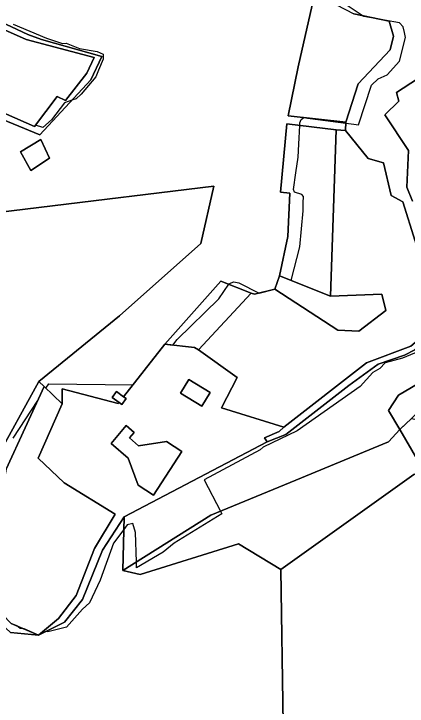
# Model space of a CAD drawing. Extents: x -477304 to -465429, y -1159113 to -1149210.
# Drawn here: x -473974.9 to -473788.7, y -1152490.1 to -1152162 of the extents above; entities that cross this region are included whole.
import ezdxf

# ---------------------------------------------------------------- set-up
doc = ezdxf.new("R2010")
doc.units = 0
for name, color, linetype in [('BPEJ_s', 7, 'Continuous'), ('orna_s', 7, 'Continuous'), ('ostatni_s', 7, 'Continuous'), ('PUPFL_s', 7, 'Continuous'), ('trav_porost_s', 7, 'Continuous')]:
    doc.layers.add(name, color=color, linetype=linetype)

msp = doc.modelspace()

# ---------------------------------------------------------------- linework, layer by layer
at = {"layer": 'BPEJ_s'}
for points in [[(-473839.5, -1152214.84), (-473839.47, -1152214.25), (-473839.45, -1152213.72), (-473838.81, -1152212.02), (-473837.56, -1152211.19), (-473835.82, -1152211.39), (-473830.93, -1152212.02), (-473817.65, -1152213.85), (-473813.91, -1152214.36), (-473811.74, -1152214.66), (-473805.61, -1152195.85), (-473802.42, -1152192.87), (-473798.17, -1152190.95), (-473792.21, -1152184.36), (-473789.44, -1152173.29), (-473789.96, -1152170.81), (-473790.51, -1152168.19), (-473792.21, -1152166.27), (-473799.42, -1152165.01), (-473809.23, -1152163.29), (-473809.94, -1152162.83), (-473817.61, -1152157.77)], [(-473792.21, -1152166.27), (-473799.42, -1152165.01), (-473809.23, -1152163.29), (-473809.94, -1152162.83), (-473817.61, -1152157.77)], [(-473975.2, -1152363.09), (-473963.47, -1152345.2), (-473960.46, -1152338.64), (-473959.67, -1152339.4), (-473958.35, -1152337.39), (-473918.43, -1152337.76), (-473903.34, -1152318.57), (-473899.67, -1152319), (-473897.53, -1152316.28), (-473877.75, -1152297.13), (-473873.02, -1152290.15), (-473872.85, -1152289.9), (-473871.96, -1152289.54), (-473870.73, -1152289.04), (-473868.39, -1152289.47), (-473858.67, -1152294.33), (-473851.26, -1152292.45), (-473849.16, -1152286.2), (-473843.6, -1152288.41), (-473839.45, -1152272.45), (-473837.96, -1152255.43), (-473837.84, -1152251.64), (-473837.74, -1152248.62), (-473838.59, -1152247.55), (-473842, -1152246.49), (-473842.42, -1152245.21), (-473841.33, -1152237.34), (-473840.3, -1152229.89), (-473839.98, -1152223.78), (-473839.5, -1152214.84), (-473839.47, -1152214.25), (-473839.45, -1152213.72), (-473838.81, -1152212.02), (-473837.56, -1152211.19), (-473835.82, -1152211.39), (-473830.93, -1152212.02), (-473817.65, -1152213.85), (-473813.91, -1152214.36), (-473811.74, -1152214.66), (-473805.61, -1152195.85), (-473802.42, -1152192.87), (-473798.17, -1152190.95), (-473792.21, -1152184.36), (-473789.44, -1152173.29), (-473789.96, -1152170.81), (-473790.51, -1152168.19), (-473792.21, -1152166.27)], [(-473975.2, -1152166.91), (-473959.45, -1152173.51), (-473951.79, -1152176.06), (-473950.09, -1152175.85), (-473943.71, -1152178.4), (-473935.41, -1152179.89), (-473932.64, -1152181.17), (-473932.64, -1152183.51), (-473934.76, -1152188.66), (-473936.05, -1152191.8), (-473943.07, -1152200.1), (-473945.41, -1152202.23), (-473947.34, -1152202.9), (-473950.94, -1152204.15), (-473957.11, -1152212.23), (-473961.16, -1152215.85), (-473964.64, -1152214.76), (-473965.1, -1152215.37), (-473983.91, -1152207.11)], [(-473975.2, -1152166.91), (-473959.45, -1152173.51), (-473951.79, -1152176.06), (-473950.09, -1152175.85), (-473943.71, -1152178.4), (-473935.41, -1152179.89), (-473932.64, -1152181.17), (-473932.64, -1152183.51), (-473934.76, -1152188.66), (-473936.05, -1152191.8), (-473943.07, -1152200.1), (-473945.41, -1152202.23), (-473947.34, -1152202.9), (-473950.94, -1152204.15), (-473957.11, -1152212.23), (-473961.16, -1152215.85), (-473964.64, -1152214.76), (-473965.1, -1152215.37), (-473983.91, -1152207.11)], [(-473975.2, -1152363.09), (-473963.47, -1152345.2), (-473960.46, -1152338.64), (-473959.67, -1152339.4), (-473958.35, -1152337.39), (-473918.43, -1152337.76), (-473903.34, -1152318.57), (-473899.67, -1152319), (-473897.53, -1152316.28), (-473877.75, -1152297.13), (-473873.02, -1152290.15), (-473872.85, -1152289.9), (-473871.96, -1152289.54), (-473870.73, -1152289.04), (-473868.39, -1152289.47), (-473858.67, -1152294.33), (-473851.26, -1152292.45), (-473849.16, -1152286.2), (-473843.6, -1152288.41), (-473839.45, -1152272.45), (-473837.96, -1152255.43), (-473837.84, -1152251.64), (-473837.74, -1152248.62), (-473838.59, -1152247.55), (-473842, -1152246.49), (-473842.42, -1152245.21), (-473841.33, -1152237.34), (-473840.3, -1152229.89), (-473839.98, -1152223.78), (-473839.5, -1152214.84)], [(-473783.27, -1152322.03), (-473790.93, -1152325.22), (-473799.02, -1152327.34), (-473801.57, -1152330.11), (-473804.98, -1152332.03), (-473810.93, -1152338.62), (-473840.72, -1152359.69), (-473856.89, -1152367.35), (-473858.17, -1152368.62), (-473884.81, -1152382.83), (-473877.06, -1152397.69), (-473876.42, -1152398.92), (-473899.02, -1152412.88), (-473904.13, -1152417.14), (-473916.72, -1152424.53), (-473916.82, -1152421.73), (-473917.32, -1152407.78), (-473918.6, -1152403.52), (-473921.15, -1152404.16), (-473922.79, -1152406.32), (-473927.75, -1152412.88), (-473933.92, -1152430.33), (-473939.03, -1152441.18), (-473942.43, -1152444.16), (-473949.88, -1152452.67), (-473958.82, -1152454.8), (-473959.76, -1152454.69), (-473963.16, -1152456.4), (-473970, -1152453.52), (-473971.8, -1152453.31), (-473973.47, -1152452.05), (-473976.21, -1152450.9)], [(-473783.27, -1152322.03), (-473790.93, -1152325.22), (-473799.02, -1152327.34), (-473801.57, -1152330.11), (-473804.98, -1152332.03), (-473810.93, -1152338.62), (-473840.72, -1152359.69), (-473856.89, -1152367.35), (-473858.17, -1152368.62), (-473884.81, -1152382.83), (-473877.06, -1152397.69), (-473876.42, -1152398.92), (-473899.02, -1152412.88), (-473904.13, -1152417.14), (-473916.72, -1152424.53), (-473916.82, -1152421.73), (-473917.32, -1152407.78), (-473918.6, -1152403.52), (-473921.15, -1152404.16), (-473922.79, -1152406.32), (-473927.75, -1152412.88), (-473933.92, -1152430.33), (-473939.03, -1152441.18), (-473942.43, -1152444.16), (-473949.88, -1152452.67), (-473958.82, -1152454.8), (-473959.76, -1152454.69), (-473963.16, -1152456.4), (-473970, -1152453.52), (-473971.8, -1152453.31), (-473973.47, -1152452.05), (-473976.21, -1152450.9)], [(-473788.45, -1152355.52), (-473792.07, -1152359.04), (-473797.53, -1152349.96), (-473792.77, -1152342.64), (-473780.42, -1152335.41)], [(-473788.45, -1152355.52), (-473792.07, -1152359.04), (-473797.53, -1152349.96), (-473792.77, -1152342.64), (-473780.42, -1152335.41)]]:
    msp.add_lwpolyline(points, dxfattribs=at)
at = {"layer": 'orna_s'}
for points in [[(-473800.64, -1152294.89), (-473824.94, -1152295.84), (-473822.33, -1152216.99), (-473817.86, -1152217.27), (-473807.09, -1152230.6), (-473799.92, -1152232.56), (-473796.17, -1152248.03), (-473790.71, -1152251.17), (-473784.85, -1152269.72), (-473779.78, -1152313.49), (-473786.93, -1152319.54), (-473807.93, -1152327.44), (-473847.06, -1152357.93), (-473876.55, -1152348.79), (-473869.1, -1152334.28), (-473887.41, -1152321.23), (-473862.49, -1152294.33), (-473860.9, -1152294.89), (-473851.26, -1152292.45), (-473821.41, -1152311.87), (-473811.58, -1152312.43), (-473798.68, -1152302.59)], [(-473800.64, -1152294.89), (-473798.68, -1152302.59), (-473811.58, -1152312.43), (-473821.41, -1152311.87), (-473851.26, -1152292.45), (-473849.16, -1152286.2), (-473824.94, -1152295.84)]]:
    msp.add_lwpolyline(points, close=True, dxfattribs=at)
at = {"layer": 'ostatni_s'}
for points in [[(-473784.85, -1152269.72), (-473790.71, -1152251.17), (-473796.17, -1152248.03), (-473799.92, -1152232.56), (-473807.09, -1152230.6), (-473817.86, -1152217.27), (-473817.62, -1152213.4), (-473811.91, -1152195.24), (-473796.7, -1152178.99), (-473795.08, -1152172.6), (-473797.15, -1152165.48), (-473813.92, -1152162)], [(-473783.72, -1152192.86), (-473793.72, -1152199.24), (-473792.54, -1152203.45), (-473799.21, -1152209.84), (-473787.98, -1152226.76), (-473788.83, -1152244.16), (-473786.16, -1152250.8)], [(-473780.42, -1152335.41), (-473792.77, -1152342.64), (-473797.53, -1152349.96), (-473792.07, -1152359.04), (-473797.51, -1152364.89), (-473841.34, -1152382.99), (-473881.53, -1152399.53), (-473923.2, -1152425.74), (-473922.66, -1152400.41), (-473854.98, -1152364.79), (-473846.13, -1152361.36), (-473816.28, -1152338.19), (-473802.41, -1152327.96), (-473789.92, -1152323.76), (-473784.99, -1152321.18)]]:
    msp.add_lwpolyline(points, dxfattribs=at)
for points in [[(-473957.98, -1152230.4), (-473966.86, -1152236.29), (-473971.76, -1152227.4), (-473962.07, -1152221.63)], [(-473903.34, -1152318.57), (-473876.9, -1152288.61), (-473862.49, -1152294.33), (-473887.41, -1152321.23), (-473889.4, -1152320.19)], [(-473847.06, -1152357.93), (-473807.93, -1152327.44), (-473786.93, -1152319.54), (-473779.78, -1152313.49), (-473778.25, -1152304.16), (-473774.35, -1152296.8), (-473771.85, -1152294.18), (-473767.88, -1152290.02), (-473766.61, -1152293.07), (-473769.08, -1152295.45), (-473771.73, -1152298.01), (-473774.06, -1152303.39), (-473777.25, -1152313.81), (-473780.56, -1152317.42), (-473784.99, -1152321.18), (-473789.92, -1152323.76), (-473802.41, -1152327.96), (-473816.28, -1152338.19), (-473846.13, -1152361.36), (-473854.98, -1152364.79), (-473856.16, -1152362.89), (-473849.24, -1152359.86)], [(-473984.62, -1152442.16), (-473976.21, -1152450.9), (-473963.16, -1152456.4), (-473976.41, -1152455.16), (-473992.43, -1152440.42), (-473993.47, -1152419.13), (-473984.2, -1152374.41), (-473963.02, -1152336.18), (-473960.46, -1152338.64), (-473978.43, -1152377.77), (-473987.45, -1152426.25)], [(-473891.99, -1152335.22), (-473881.9, -1152341.39), (-473885.87, -1152347.89), (-473895.96, -1152341.72)], [(-473923.81, -1152347.08), (-473925.05, -1152346.18), (-473928.26, -1152343.85), (-473926.21, -1152341.02), (-473922.89, -1152343.43), (-473921.76, -1152344.25)], [(-473920.16, -1152362.97), (-473915.88, -1152366.71), (-473902.62, -1152364.7), (-473895.36, -1152369.39), (-473908.73, -1152390.08), (-473915.99, -1152385.39), (-473920.82, -1152372.5), (-473928.79, -1152365.55), (-473921.62, -1152357.15), (-473917.93, -1152360.36)]]:
    msp.add_lwpolyline(points, close=True, dxfattribs=at)
at = {"layer": 'PUPFL_s'}
for points in [[(-473832.81, -1152154.29), (-473840.28, -1152187.11), (-473845.04, -1152210.37), (-473817.62, -1152213.4), (-473817.86, -1152217.27), (-473822.33, -1152216.99), (-473845.66, -1152214.07), (-473848.69, -1152246.52), (-473844.21, -1152246.97), (-473845.14, -1152267.51), (-473849.16, -1152286.2), (-473851.26, -1152292.45), (-473860.9, -1152294.89), (-473862.49, -1152294.33), (-473876.9, -1152288.61), (-473903.34, -1152318.57), (-473922.89, -1152343.43), (-473926.21, -1152341.02), (-473928.26, -1152343.85), (-473925.05, -1152346.18), (-473925.41, -1152346.64), (-473952.02, -1152339.77), (-473951.96, -1152346.78), (-473960.46, -1152338.64), (-473963.02, -1152336.18), (-473924.82, -1152305.08), (-473886.28, -1152270.78), (-473880.26, -1152243.71), (-474045.98, -1152263.89)], [(-473987.85, -1152205.38), (-473965.1, -1152215.37), (-473954.4, -1152201.2), (-473950.4, -1152203.01), (-473940.25, -1152190.13), (-473936.9, -1152182.75), (-473969.11, -1152174.11), (-473986.55, -1152166.39)], [(-473983.87, -1152164.46), (-473968.24, -1152171.74), (-473961.7, -1152174.14), (-473933.15, -1152182.17), (-473938.43, -1152193.29), (-473962.59, -1152219.34), (-473985.26, -1152210.04)], [(-473985.26, -1152210.04), (-473962.59, -1152219.34), (-473938.43, -1152193.29), (-473933.15, -1152182.17), (-473961.7, -1152174.14), (-473968.24, -1152171.74), (-473983.87, -1152164.46)], [(-473847.32, -1152498.6), (-473848.47, -1152425.35), (-473785.53, -1152380.25), (-473780.76, -1152378.54), (-473766.38, -1152373.8), (-473739.74, -1152378.71), (-473719.74, -1152385.26), (-473702.76, -1152395.97), (-473700.23, -1152393.22), (-473698.59, -1152395.24), (-473685.99, -1152410.8), (-473656.97, -1152410.74), (-473653.08, -1152404.85), (-473642.96, -1152426.05), (-473645.55, -1152432.53), (-473689.58, -1152426.23), (-473695.82, -1152472.05), (-473696.29, -1152474.23), (-473685.4, -1152485.13), (-473698.77, -1152484.6), (-473714.84, -1152526.18)], [(-473976.41, -1152455.16), (-473963.16, -1152456.4), (-473950.87, -1152450.23), (-473942.3, -1152439.47), (-473932.86, -1152416.1), (-473922.66, -1152400.41), (-473923.2, -1152425.74), (-473915.07, -1152427.65), (-473868.55, -1152413.19), (-473848.47, -1152425.35), (-473847.32, -1152498.6), (-473848.48, -1152530.32), (-473866.04, -1152553.01), (-473899.54, -1152588.03), (-473947.6, -1152581.42), (-473996.94, -1152586.42)]]:
    msp.add_lwpolyline(points, dxfattribs=at)
for points in [[(-473826.36, -1152155.56), (-473813.92, -1152162), (-473797.15, -1152165.48), (-473795.08, -1152172.6), (-473796.7, -1152178.99), (-473811.91, -1152195.24), (-473817.62, -1152213.4), (-473845.04, -1152210.37), (-473840.28, -1152187.11), (-473832.81, -1152154.29)], [(-473844.21, -1152246.97), (-473848.69, -1152246.52), (-473845.66, -1152214.07), (-473822.33, -1152216.99), (-473824.94, -1152295.84), (-473849.16, -1152286.2), (-473845.14, -1152267.51)], [(-473957.98, -1152230.4), (-473962.07, -1152221.63), (-473971.76, -1152227.4), (-473966.86, -1152236.29)], [(-474046.99, -1152329.18), (-474045.98, -1152263.89), (-473880.26, -1152243.71), (-473886.28, -1152270.78), (-473924.82, -1152305.08), (-473963.02, -1152336.18), (-473984.2, -1152374.41), (-473993.47, -1152419.13)], [(-473700.23, -1152393.22), (-473702.76, -1152395.97), (-473719.74, -1152385.26), (-473739.74, -1152378.71), (-473766.38, -1152373.8), (-473780.76, -1152378.54), (-473792.07, -1152359.04), (-473786.65, -1152353.77), (-473753.18, -1152360.38), (-473722.99, -1152370.08), (-473691.6, -1152383.86)], [(-473881.53, -1152399.53), (-473841.34, -1152382.99), (-473797.51, -1152364.89), (-473792.07, -1152359.04), (-473780.76, -1152378.54), (-473785.53, -1152380.25), (-473848.47, -1152425.35), (-473868.55, -1152413.19), (-473915.07, -1152427.65), (-473923.2, -1152425.74)]]:
    msp.add_lwpolyline(points, close=True, dxfattribs=at)
at = {"layer": 'trav_porost_s'}
for points in [[(-473986.55, -1152166.39), (-473969.11, -1152174.11), (-473936.9, -1152182.75), (-473940.25, -1152190.13), (-473950.4, -1152203.01), (-473954.4, -1152201.2), (-473965.1, -1152215.37), (-473987.85, -1152205.38)], [(-473786.16, -1152250.8), (-473788.83, -1152244.16), (-473787.98, -1152226.76), (-473799.21, -1152209.84), (-473792.54, -1152203.45), (-473793.72, -1152199.24), (-473783.72, -1152192.86)]]:
    msp.add_lwpolyline(points, dxfattribs=at)
for points in [[(-473921.76, -1152344.25), (-473922.89, -1152343.43), (-473903.34, -1152318.57), (-473889.4, -1152320.19), (-473887.41, -1152321.23), (-473869.1, -1152334.28), (-473876.55, -1152348.79), (-473847.06, -1152357.93), (-473849.24, -1152359.86), (-473856.16, -1152362.89), (-473854.98, -1152364.79), (-473922.66, -1152400.41), (-473932.86, -1152416.1), (-473942.3, -1152439.47), (-473950.87, -1152450.23), (-473963.16, -1152456.4), (-473953.67, -1152448.55), (-473945.38, -1152437.57), (-473936.72, -1152415.32), (-473926.89, -1152399.18), (-473951.09, -1152384.27), (-473963.42, -1152372.5), (-473951.96, -1152346.78), (-473952.02, -1152339.77), (-473925.41, -1152346.64), (-473925.05, -1152346.18), (-473923.81, -1152347.08)], [(-473797.53, -1152349.96), (-473792.77, -1152342.64), (-473780.42, -1152335.41), (-473770.56, -1152326.45), (-473766.52, -1152324.23), (-473765.51, -1152332.58), (-473786.65, -1152353.77), (-473792.07, -1152359.04)], [(-473891.99, -1152335.22), (-473895.96, -1152341.72), (-473885.87, -1152347.89), (-473881.9, -1152341.39)], [(-473987.45, -1152426.25), (-473978.43, -1152377.77), (-473960.46, -1152338.64), (-473951.96, -1152346.78), (-473963.42, -1152372.5), (-473951.09, -1152384.27), (-473926.89, -1152399.18), (-473936.72, -1152415.32), (-473945.38, -1152437.57), (-473953.67, -1152448.55), (-473963.16, -1152456.4), (-473976.21, -1152450.9), (-473984.62, -1152442.16)], [(-473921.62, -1152357.15), (-473928.79, -1152365.55), (-473920.82, -1152372.5), (-473915.99, -1152385.39), (-473908.73, -1152390.08), (-473895.36, -1152369.39), (-473902.62, -1152364.7), (-473915.88, -1152366.71), (-473920.16, -1152362.97), (-473917.93, -1152360.36)]]:
    msp.add_lwpolyline(points, close=True, dxfattribs=at)

doc.saveas('drawing.dxf')
